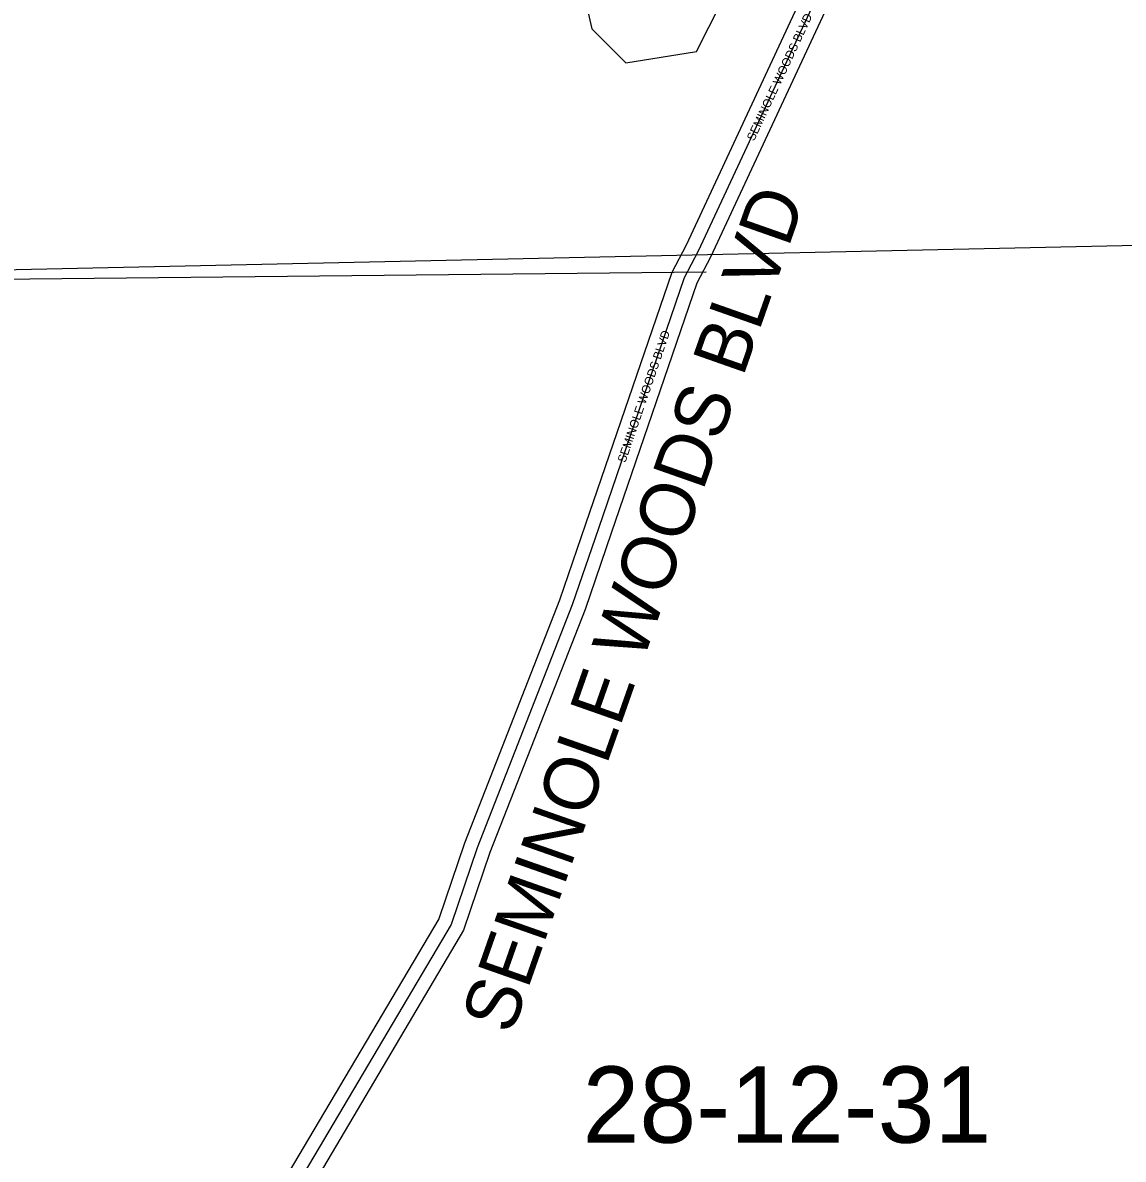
# Model space of a CAD drawing. Extents: x 457167 to 656239, y 1787309 to 1969297.
# Drawn here: x 596108 to 599352, y 1853646 to 1856997 of the extents above; entities that cross this region are included whole.
import ezdxf

# ---------------------------------------------------------------- set-up
doc = ezdxf.new("R2010")
doc.units = 0
for name, color, linetype in [('Level 1', 7, 'Continuous'), ('Level 2', 7, 'Continuous'), ('Level 22', 7, 'Continuous'), ('Level 23', 7, 'Continuous'), ('Level 28', 7, 'Continuous'), ('Level 34', 7, 'Continuous'), ('Level 5', 7, 'Continuous'), ('Level 7', 7, 'Continuous')]:
    doc.layers.add(name, color=color, linetype=linetype)

msp = doc.modelspace()

# ---------------------------------------------------------------- linework, layer by layer
at = {"layer": 'Level 1'}
msp.add_line((595925.673, 1856239.971), (598123.031, 1856262.448), dxfattribs=at)
at = {"layer": 'Level 22'}
msp.add_line((598559.917, 1857311.995), (598099.381, 1856323.273), dxfattribs=at)
for points in [[(598099.381, 1856323.273), (598058.197, 1856244.794), (597804.935, 1855505.204)], [(597804.935, 1855505.204), (597727.868, 1855280.965), (597447.57, 1854564.328), (597371.133, 1854338.271), (596908.95, 1853557.201), (596325.593, 1852660.696)]]:
    msp.add_lwpolyline(points, dxfattribs=at)
at = {"layer": 'Level 23'}
for p, q in [((598521.026, 1857323.239), (598063.521, 1856341.021)), ((598585.507, 1857272.199), (598135.24, 1856305.524))]:
    msp.add_line(p, q, dxfattribs=at)
for points in [[(598063.521, 1856341.021), (598021.35, 1856260.661), (597767.091, 1855518.163)], [(598135.24, 1856305.524), (598095.045, 1856228.927), (597842.778, 1855492.245)], [(597767.105, 1855518.205), (597690.31, 1855294.756), (597409.977, 1854578.027), (597334.58, 1854355.044), (596874.96, 1853578.303), (596292.066, 1852682.513)], [(597842.764, 1855492.203), (597765.425, 1855267.173), (597485.163, 1854550.629), (597407.687, 1854321.498), (596942.942, 1853536.097), (596359.12, 1852638.879)]]:
    msp.add_lwpolyline(points, dxfattribs=at)
at = {"layer": 'Level 5'}
msp.add_lwpolyline([(592916.771, 1856200.319), (603879.218, 1856438.774), (604654.528, 1856454.598)], dxfattribs=at)
at = {"layer": 'Level 7'}
msp.add_lwpolyline([(597761.086, 1857087.136), (597785.967, 1856978.764), (597885.899, 1856878.603), (597885.899, 1856878.603), (598094.341, 1856911.744), (598202.941, 1857128.358)], dxfattribs=at)

# ---------------------------------------------------------------- texts
at = {"layer": 'Level 2'}
msp.add_text('28-12-31', height=225, dxfattribs=at).set_placement((597758.396, 1853694.398))
at = {"layer": 'Level 28'}
msp.add_text('SEMINOLE WOODS BLVD', height=159.99916, rotation=70.643497, dxfattribs=at).set_placement((597548.968, 1854009.296))
at = {"layer": 'Level 34'}
for rotation, p in [(65.023978, (598263.78, 1856646.62)), (71.096489, (597884.158, 1855697.976))]:
    msp.add_text('SEMINOLE WOODS BLVD', height=25, rotation=rotation, dxfattribs=at).set_placement(p)

doc.saveas('drawing.dxf')
